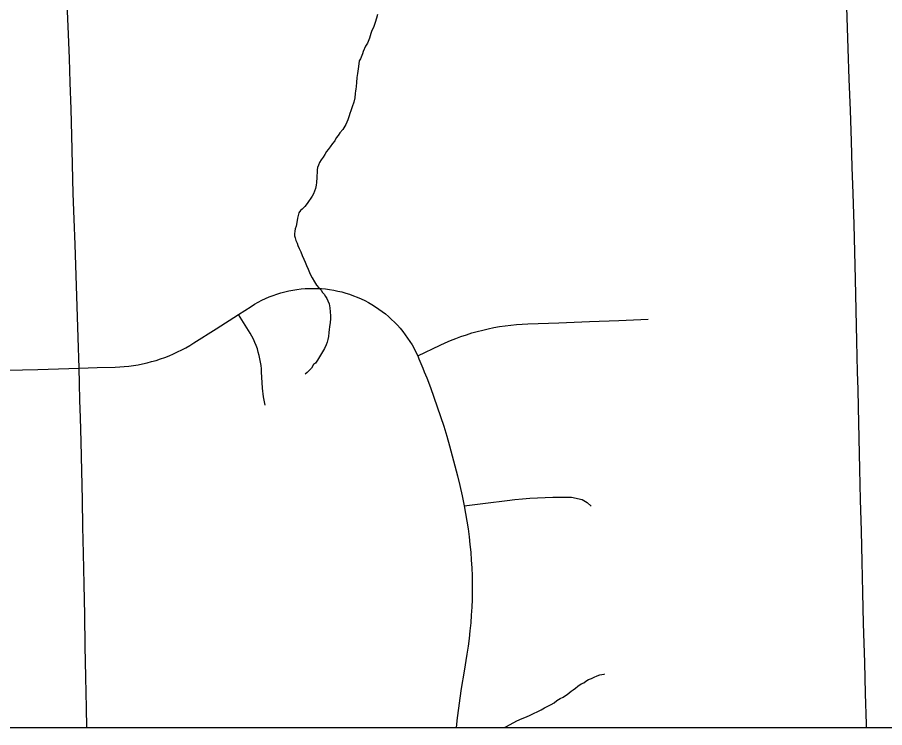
# Model space of a CAD drawing. Extents: x 103424 to 290657, y 38711 to 110967.
# Drawn here: x 214247.212 to 214247.6479, y 40208.3012 to 40208.6582 of the extents above; entities that cross this region are included whole.
import ezdxf

# ---------------------------------------------------------------- set-up
doc = ezdxf.new("R2010")
doc.units = 0
for name, color, linetype in [('GM_X_Corporation', 7, 'Continuous'), ('GM_X_Minor_River', 7, 'Continuous'), ('GM_X_Township_Road', 7, 'Continuous')]:
    doc.layers.add(name, color=color, linetype=linetype)

msp = doc.modelspace()

# ---------------------------------------------------------------- linework, layer by layer
at = {"layer": 'GM_X_Corporation'}
for points in [[(214246.35258, 40213.74302), (214246.35258, 40208.30125), (214253.15258, 40208.30125), (214253.15258, 40215.10125), (214247.88425, 40215.10125), (214247.88593, 40214.68485), (214247.88621, 40214.66416), (214247.8863, 40214.63438), (214247.88525, 40214.01696), (214247.88494, 40213.98106), (214247.88095, 40213.75762), (214247.63273, 40213.75746), (214247.49304, 40213.75527), (214246.50862, 40213.74676)], [(214246.35258, 40208.71735), (214246.35258, 40208.30125), (214247.90914, 40208.30125), (214247.90638, 40208.75597), (214247.62572, 40208.74919), (214246.84831, 40208.72975)]]:
    msp.add_lwpolyline(points, close=True, dxfattribs=at)
at = {"layer": 'GM_X_Minor_River'}
for points in [[(214247.39306, 40208.65959), (214247.39252, 40208.65768), (214247.3918, 40208.65557), (214247.39108, 40208.65309), (214247.39016, 40208.65155), (214247.38961, 40208.65002), (214247.38908, 40208.64773), (214247.38798, 40208.64524), (214247.38706, 40208.64371), (214247.38578, 40208.64103), (214247.38542, 40208.63988), (214247.38451, 40208.63739), (214247.38377, 40208.63624), (214247.38344, 40208.63338), (214247.38292, 40208.62995), (214247.38258, 40208.62785), (214247.38243, 40208.62538), (214247.38227, 40208.62348), (214247.38211, 40208.62214), (214247.38193, 40208.62119), (214247.38176, 40208.61985), (214247.38161, 40208.61776), (214247.38108, 40208.61547), (214247.38036, 40208.61318), (214247.37963, 40208.61126), (214247.37908, 40208.60992), (214247.37872, 40208.60859), (214247.37819, 40208.60668), (214247.37709, 40208.60438), (214247.37561, 40208.60188), (214247.37412, 40208.60015), (214247.37319, 40208.5988), (214247.37226, 40208.59764), (214247.37153, 40208.59611), (214247.37041, 40208.59476), (214247.3693, 40208.59303), (214247.36818, 40208.59168), (214247.36744, 40208.59072), (214247.36652, 40208.58918), (214247.36578, 40208.58784), (214247.36466, 40208.58649), (214247.36393, 40208.58515), (214247.36338, 40208.58381), (214247.36283, 40208.58266), (214247.36266, 40208.58152), (214247.36268, 40208.58), (214247.36252, 40208.57866), (214247.36253, 40208.57771), (214247.36238, 40208.57524), (214247.36222, 40208.5739), (214247.36186, 40208.57219), (214247.36132, 40208.57085), (214247.36077, 40208.56951), (214247.36022, 40208.56836), (214247.35762, 40208.5647), (214247.35651, 40208.56316), (214247.3552, 40208.56181), (214247.35427, 40208.56103), (214247.35353, 40208.55988), (214247.35317, 40208.55854)], [(214247.35317, 40208.55854), (214247.35281, 40208.55721), (214247.35247, 40208.55511), (214247.35212, 40208.5532), (214247.35157, 40208.55186), (214247.3514, 40208.55072), (214247.35123, 40208.54939), (214247.35125, 40208.54844), (214247.35165, 40208.5473), (214247.35205, 40208.54598), (214247.35264, 40208.54466), (214247.35304, 40208.54352), (214247.35364, 40208.54201), (214247.35442, 40208.54031), (214247.35522, 40208.53842), (214247.35601, 40208.53673), (214247.3566, 40208.53521), (214247.35739, 40208.53352), (214247.35818, 40208.53163), (214247.35917, 40208.52917), (214247.36015, 40208.52729), (214247.36133, 40208.52522), (214247.3623, 40208.52352), (214247.36346, 40208.52221), (214247.36462, 40208.52109), (214247.3654, 40208.51996), (214247.36618, 40208.51902), (214247.36695, 40208.51789), (214247.36754, 40208.51695), (214247.36813, 40208.51563), (214247.36873, 40208.51412), (214247.36914, 40208.51223), (214247.36917, 40208.51013), (214247.3694, 40208.50824), (214247.36942, 40208.50672), (214247.36926, 40208.50481), (214247.36892, 40208.50271), (214247.36875, 40208.50138), (214247.36859, 40208.49986), (214247.36843, 40208.49776), (214247.36808, 40208.49624), (214247.36772, 40208.4949), (214247.36717, 40208.49356), (214247.36644, 40208.49184), (214247.36294, 40208.48589), (214247.36182, 40208.48435), (214247.36088, 40208.48376), (214247.35978, 40208.48184), (214247.35865, 40208.48068), (214247.35772, 40208.47971), (214247.3566, 40208.47894), (214247.3566, 40208.47894), (214247.3566, 40208.47894)], [(214247.45678, 40208.30125), (214247.45756, 40208.30169), (214247.45963, 40208.30286), (214247.46302, 40208.30463), (214247.46565, 40208.30582), (214247.46792, 40208.30661), (214247.4698, 40208.30759), (214247.4715, 40208.30838), (214247.47357, 40208.30937), (214247.47527, 40208.31016), (214247.47696, 40208.31114), (214247.47865, 40208.31211), (214247.48035, 40208.3129), (214247.48185, 40208.31369), (214247.48316, 40208.31485), (214247.48486, 40208.31583), (214247.48636, 40208.31661), (214247.48749, 40208.31739), (214247.48843, 40208.31798), (214247.4903, 40208.31953), (214247.49143, 40208.32031), (214247.49255, 40208.32109), (214247.49368, 40208.32206), (214247.49537, 40208.32323), (214247.49669, 40208.32382), (214247.49781, 40208.3246), (214247.49913, 40208.32538), (214247.50064, 40208.32598), (214247.50196, 40208.32657), (214247.50346, 40208.32735), (214247.50479, 40208.32775), (214247.50573, 40208.32796), (214247.50687, 40208.32817), (214247.50706, 40208.32836), (214247.50687, 40208.32817)]]:
    msp.add_lwpolyline(points, dxfattribs=at)
at = {"layer": 'GM_X_Township_Road'}
for points in [[(214247.63883, 40208.30125), (214247.63878, 40208.30294), (214247.63833, 40208.31847), (214247.63788, 40208.334), (214247.6376, 40208.34377), (214247.63731, 40208.35355), (214247.63695, 40208.36908), (214247.63659, 40208.38461), (214247.63623, 40208.40014), (214247.63586, 40208.41567), (214247.6355, 40208.4312), (214247.63514, 40208.44673), (214247.63478, 40208.46227), (214247.63457, 40208.47112), (214247.63436, 40208.47997), (214247.634, 40208.49551), (214247.63364, 40208.51104), (214247.63328, 40208.52657), (214247.63296, 40208.54035), (214247.63265, 40208.55412), (214247.63212, 40208.56965), (214247.63167, 40208.58281), (214247.63122, 40208.59597), (214247.6307, 40208.6115), (214247.63017, 40208.62702), (214247.62964, 40208.64255), (214247.62912, 40208.65807), (214247.6286, 40208.6736)], [(214247.24697, 40208.30125), (214247.24678, 40208.31115), (214247.24647, 40208.32668), (214247.24616, 40208.34221), (214247.24585, 40208.35774), (214247.24555, 40208.37327), (214247.24524, 40208.3888), (214247.24497, 40208.40223), (214247.24471, 40208.41565), (214247.24436, 40208.43023), (214247.24402, 40208.4448), (214247.2437, 40208.45703), (214247.24346, 40208.46571), (214247.24323, 40208.47439), (214247.24308, 40208.48184), (214247.24256, 40208.49737), (214247.24203, 40208.51289), (214247.24151, 40208.52842), (214247.24099, 40208.54394), (214247.24056, 40208.55679), (214247.24013, 40208.56965), (214247.23978, 40208.5842), (214247.23943, 40208.59875), (214247.23897, 40208.61209), (214247.23851, 40208.62544), (214247.23813, 40208.63755), (214247.23775, 40208.64965), (214247.23706, 40208.66517)], [(214247.24308, 40208.48184), (214247.25209, 40208.48214), (214247.2611, 40208.48244), (214247.26345, 40208.48254), (214247.26577, 40208.48271), (214247.26807, 40208.48294), (214247.27039, 40208.48325), (214247.27269, 40208.48362), (214247.27496, 40208.48406), (214247.27723, 40208.48458), (214247.27948, 40208.48516), (214247.28174, 40208.4858), (214247.28394, 40208.48651), (214247.28614, 40208.4873), (214247.2883, 40208.48814), (214247.29043, 40208.48905), (214247.29256, 40208.49003), (214247.29465, 40208.49107), (214247.29669, 40208.49217), (214247.2987, 40208.49333), (214247.30069, 40208.49455), (214247.3119, 40208.5017), (214247.32311, 40208.50885), (214247.32948, 40208.51293), (214247.33124, 40208.51401), (214247.33303, 40208.51503), (214247.33488, 40208.51598), (214247.33673, 40208.51686), (214247.33863, 40208.51768), (214247.34055, 40208.51843), (214247.34249, 40208.51911), (214247.34448, 40208.51972), (214247.34647, 40208.52026), (214247.34846, 40208.52073), (214247.3505, 40208.52112), (214247.35253, 40208.52145), (214247.35457, 40208.5217), (214247.35663, 40208.52187), (214247.35869, 40208.52198), (214247.36488, 40208.52185), (214247.36694, 40208.52166), (214247.36897, 40208.5214), (214247.37101, 40208.52106), (214247.37305, 40208.52065), (214247.37504, 40208.52017), (214247.37703, 40208.51962), (214247.37899, 40208.519), (214247.38094, 40208.5183), (214247.38285, 40208.51754), (214247.38475, 40208.51671), (214247.38662, 40208.51582), (214247.38844, 40208.51486), (214247.39022, 40208.51383), (214247.39197, 40208.51274), (214247.3937, 40208.51159), (214247.39536, 40208.51038), (214247.39699, 40208.50911), (214247.39855, 40208.50778), (214247.4001, 40208.5064), (214247.40159, 40208.50496), (214247.40301, 40208.50347), (214247.40438, 40208.50193), (214247.40571, 40208.50035), (214247.40696, 40208.49871), (214247.40817, 40208.49703), (214247.4093, 40208.49532), (214247.41037, 40208.49356), (214247.41139, 40208.49176), (214247.41236, 40208.48993), (214247.41323, 40208.48807), (214247.41387, 40208.48658), (214247.41583, 40208.48181), (214247.41652, 40208.48008), (214247.41775, 40208.47702), (214247.41958, 40208.4722), (214247.42135, 40208.46736), (214247.42308, 40208.46249), (214247.42471, 40208.4576), (214247.42629, 40208.45269), (214247.42781, 40208.44777), (214247.42925, 40208.44281), (214247.43062, 40208.43785), (214247.43194, 40208.43286), (214247.4332, 40208.42785), (214247.43438, 40208.42284), (214247.43549, 40208.4178), (214247.43655, 40208.41275), (214247.43729, 40208.40887), (214247.43795, 40208.40499), (214247.43854, 40208.40109), (214247.43906, 40208.39718), (214247.43951, 40208.39326), (214247.43988, 40208.38934), (214247.44017, 40208.3854), (214247.4404, 40208.38147), (214247.44054, 40208.37753), (214247.44061, 40208.37358), (214247.44054, 40208.3657), (214247.44039, 40208.36176), (214247.44018, 40208.35782), (214247.43987, 40208.35389), (214247.43949, 40208.34997), (214247.43904, 40208.34605), (214247.43851, 40208.34214), (214247.43792, 40208.33824), (214247.43652, 40208.32956), (214247.43512, 40208.32089), (214247.43435, 40208.316), (214247.43366, 40208.31112), (214247.43305, 40208.30622), (214247.43252, 40208.30131), (214247.43252, 40208.30125)], [(214247.33654, 40208.46326), (214247.33565, 40208.46746), (214247.33519, 40208.47184), (214247.33475, 40208.48011), (214247.33466, 40208.48154), (214247.33449, 40208.48325), (214247.33425, 40208.48495), (214247.33395, 40208.48664), (214247.33357, 40208.4883), (214247.33312, 40208.48996), (214247.33262, 40208.4916), (214247.33203, 40208.49322), (214247.33139, 40208.49481), (214247.33068, 40208.49637), (214247.32992, 40208.4979), (214247.32909, 40208.4994), (214247.3282, 40208.50087), (214247.32311, 40208.50885)], [(214247.41323, 40208.48807), (214247.42444, 40208.49341), (214247.42702, 40208.4946), (214247.42965, 40208.49573), (214247.43231, 40208.49679), (214247.43498, 40208.49779), (214247.43769, 40208.49871), (214247.44041, 40208.49956), (214247.44316, 40208.50034), (214247.44593, 40208.50105), (214247.44872, 40208.50168), (214247.45152, 40208.50225), (214247.45434, 40208.50274), (214247.45716, 40208.50316), (214247.46, 40208.50351), (214247.46284, 40208.50379), (214247.46569, 40208.50398), (214247.46855, 40208.50411), (214247.48408, 40208.50471), (214247.4996, 40208.50532), (214247.51434, 40208.50589), (214247.52908, 40208.50647)], [(214247.20683, 40208.48088), (214247.22236, 40208.48129), (214247.23272, 40208.48157), (214247.24308, 40208.48184)], [(214247.43655, 40208.41275), (214247.44738, 40208.41409), (214247.45821, 40208.41543), (214247.46202, 40208.41587), (214247.46584, 40208.41624), (214247.46965, 40208.41655), (214247.47346, 40208.41679), (214247.4773, 40208.41696), (214247.48114, 40208.41707), (214247.48495, 40208.41711), (214247.49054, 40208.41705), (214247.49595, 40208.41591), (214247.49834, 40208.41443), (214247.50033, 40208.41255)]]:
    msp.add_lwpolyline(points, dxfattribs=at)

doc.saveas('drawing.dxf')
